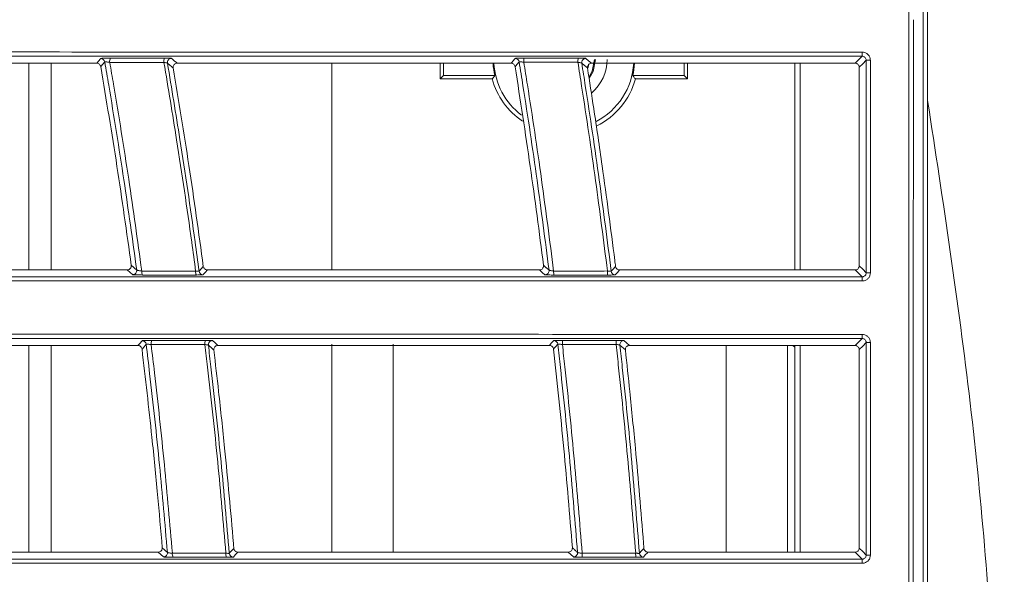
# Model space of a CAD drawing. Header units: millimetres. Extents: x 0 to 1118, y 0 to 864.
# Tile 417 of 512: x 589.93 to 601.97, y 425.78 to 432.57. Entities that reach past the tile are written whole.
import ezdxf

# ---------------------------------------------------------------- set-up
doc = ezdxf.new("R2010")
doc.units = ezdxf.units.MM

msp = doc.modelspace()

# ---------------------------------------------------------------- linework, layer by layer
at = {"color": 7, "linetype": 'Continuous', "lineweight": 15}
for p, q in [((601.0356, 431.5782), (601.0356, 445.9381)), ((600.9789, 436.4696), (600.9789, 404.347)), ((586.7802, 432.035), (590.8724, 432.035)), ((590.044, 432.035), (590.044, 429.5056)), ((590.317, 429.5056), (590.317, 432.035)), ((591.8578, 432.0349), (595.9405, 432.0349)), ((593.7482, 432.0343), (593.7482, 429.5056)), ((595.074, 432.0349), (595.074, 431.842)), ((595.1154, 432.0349), (595.1154, 431.8835)), ((596.8792, 431.9733), (596.8922, 432.0197)), ((596.9247, 432.0349), (600.1485, 432.0348)), ((598.056, 432.0349), (598.056, 431.8835)), ((598.0975, 432.0349), (598.0975, 431.842)), ((599.4107, 432.0349), (599.4107, 429.5055)), ((599.4763, 429.5055), (599.4763, 432.0349)), ((595.1154, 431.8835), (595.074, 431.842)), ((595.7102, 431.842), (595.074, 431.842)), ((595.7424, 431.8835), (595.1154, 431.8835)), ((597.429, 431.8835), (598.056, 431.8835)), ((597.4613, 431.842), (598.0975, 431.842)), ((598.056, 431.8835), (598.0975, 431.842)), ((591.2464, 429.5056), (587.178, 429.5056)), ((596.2883, 429.5055), (592.2262, 429.5056)), ((600.1485, 429.5055), (597.2677, 429.5055)), ((593.7482, 428.5958), (593.7482, 426.0516)), ((594.4982, 426.0516), (594.4982, 428.5958)), ((587.3174, 428.581), (591.3772, 428.581)), ((590.044, 428.581), (590.044, 426.0516)), ((590.317, 426.0516), (590.317, 428.581)), ((592.3553, 428.581), (596.4101, 428.5809)), ((597.388, 428.5809), (600.1485, 428.5809)), ((598.5732, 428.5809), (598.5732, 426.0516)), ((599.3232, 428.5809), (599.3232, 426.0516)), ((599.4107, 428.5583), (599.3881, 428.5809)), ((599.4107, 428.5809), (599.4107, 426.0516)), ((599.4763, 426.0516), (599.4763, 428.5809)), ((591.6249, 426.0516), (587.5806, 426.0516)), ((596.6406, 426.0516), (592.5993, 426.0516)), ((600.1486, 426.0515), (597.6154, 426.0516))]:
    msp.add_line(p, q, dxfattribs=at)
at = {"color": 9, "linetype": 'Continuous', "lineweight": 0}
for p, q in [((600.1485, 432.0348), (600.2341, 432.1204)), ((591.3624, 429.504), (591.2958, 429.5626)), ((597.3382, 428.5257), (597.2716, 428.5851)), ((591.7378, 426.0475), (591.6746, 426.1061))]:
    msp.add_line(p, q, dxfattribs=at)
at = {"color": 9, "linetype": 'Continuous', "lineweight": 0, "flags": 128}
for points in [[(590.8724, 432.035), (590.8975, 432.065), (590.9148, 432.0856), (590.9211, 432.0931)], [(591.7868, 432.0945), (591.7951, 432.0876), (591.8212, 432.0657), (591.8473, 432.0438), (591.8578, 432.0349)], [(595.9405, 432.0349), (595.9489, 432.0448), (595.9663, 432.0652), (595.9836, 432.0857), (595.9905, 432.0938)], [(596.8546, 432.0945), (596.8886, 432.0656), (596.9247, 432.0349)], [(590.9706, 432.0517), (590.9462, 432.0224), (590.9218, 431.9932)], [(596.04, 432.0517), (596.015, 432.0222), (595.9984, 432.0027), (595.9899, 431.9927)], [(596.8054, 432.0367), (596.8049, 432.0474), (596.8053, 432.0513)], [(596.8753, 431.9773), (596.8403, 432.007), (596.8394, 432.0078), (596.8054, 432.0367)], [(600.284, 432.0704), (600.2412, 432.0276), (600.1985, 431.9848)], [(596.3378, 429.562), (596.3712, 429.5324), (596.3724, 429.5314), (596.4046, 429.5028)], [(600.1985, 429.5555), (600.2413, 429.5127), (600.284, 429.4699)], [(591.3125, 429.4474), (591.2805, 429.4756), (591.2464, 429.5056)], [(592.1245, 429.4893), (592.1506, 429.519), (592.1767, 429.5486)], [(592.2262, 429.5056), (592.1992, 429.4749), (592.1798, 429.4529), (592.1737, 429.446)], [(596.3548, 429.4467), (596.3226, 429.4752), (596.2883, 429.5055)], [(597.1654, 429.4897), (597.1918, 429.5195), (597.2091, 429.539), (597.2182, 429.5492)], [(597.2677, 429.5055), (597.2585, 429.4952), (597.2405, 429.4748), (597.2225, 429.4545), (597.2148, 429.4459)], [(600.2341, 429.4199), (600.2306, 429.4234), (600.2166, 429.4373), (600.1608, 429.4932), (600.1485, 429.5055)], [(591.3772, 428.581), (591.4036, 428.611), (591.4211, 428.6308), (591.4284, 428.6392)], [(591.4784, 428.5952), (591.4526, 428.5659), (591.4269, 428.5366)], [(592.2878, 428.6405), (592.3205, 428.6117), (592.3434, 428.5914), (592.3553, 428.581)], [(596.4101, 428.5809), (596.4189, 428.5908), (596.4371, 428.6113), (596.4553, 428.6317), (596.4625, 428.6398)], [(596.5124, 428.5954), (596.4861, 428.5659), (596.4688, 428.5464), (596.4598, 428.5363)], [(597.2716, 428.5851), (597.2716, 428.5955), (597.2719, 428.5983)], [(597.3211, 428.6405), (597.3535, 428.6117), (597.388, 428.5809)], [(600.1485, 428.5809), (600.152, 428.5844), (600.166, 428.5984), (600.2218, 428.6542), (600.2341, 428.6665)], [(600.284, 428.6164), (600.2413, 428.5737), (600.1985, 428.5309)], [(592.4946, 426.0379), (592.5221, 426.0675), (592.5496, 426.0971)], [(597.5103, 426.0381), (597.5379, 426.0678), (597.556, 426.0873), (597.5656, 426.0975)], [(600.1985, 426.1016), (600.2413, 426.0588), (600.284, 426.016)], [(591.6877, 425.9934), (591.6572, 426.0216), (591.6249, 426.0516)], [(592.5993, 426.0516), (592.5709, 426.0209), (592.5521, 426.0006), (592.5441, 425.992)], [(596.704, 425.9927), (596.6733, 426.0212), (596.6406, 426.0516)], [(597.6154, 426.0516), (597.6057, 426.0411), (597.5868, 426.0209), (597.568, 426.0006), (597.56, 425.9919)], [(600.2341, 425.9659), (600.1886, 426.0115), (600.1486, 426.0515)]]:
    msp.add_lwpolyline(points, dxfattribs=at)
at = {"color": 7, "linetype": 'Continuous', "lineweight": 15, "flags": 128}
for points in [[(596.8956, 431.8696), (596.9322, 431.9373), (596.9607, 432.0808)], [(596.8969, 431.8499), (596.9437, 431.9325), (596.9732, 432.0808)]]:
    msp.add_lwpolyline(points, dxfattribs=at)
at = {"color": 9, "linetype": 'Continuous', "lineweight": 0}
for centre, radius, start, end in [((590.9213, 432.0431), 0.05, 9.87625, 90.33711), ((591.1138, 432.0578), 0.0825, 151.42785, 188.5556), ((591.7799, 432.058), 0.086, 152.77111, 188.23256), ((595.9906, 432.0437), 0.05, 9.19805, 90.16001), ((596.2333, 432.0588), 0.1371, 163.59258, 185.11033), ((596.912, 432.0589), 0.1546, 165.52704, 184.51571), ((599.4367, 432.1588), 0.7983, 357.24699, 0.84545), ((600.3225, 426.969), 5.1016, 89.86238, 90.43214), ((591.3127, 429.4974), 0.05, 269.70072, 7.55276), ((591.4997, 429.4809), 0.0764, 171.8271, 209.59284), ((592.1622, 429.4809), 0.08, 172.14922, 208.11554), ((596.3549, 429.4967), 0.0501, 269.88361, 7.02313), ((596.5912, 429.4806), 0.1301, 174.93628, 196.86883), ((597.2662, 429.4806), 0.1472, 175.51343, 194.8805), ((600.3227, 425.4164), 4.0537, 89.82343, 90.54743), ((591.4287, 428.5891), 0.05, 6.9517, 90.33132), ((591.6189, 428.6041), 0.081, 151.08675, 188.5464), ((592.2801, 428.6042), 0.0845, 152.45989, 188.21446), ((596.4626, 428.5898), 0.05, 6.48339, 90.15446), ((596.7021, 428.605), 0.1343, 163.31306, 185.16102), ((597.3758, 428.6051), 0.1511, 165.24182, 184.58594), ((600.3228, 424.5642), 4.0524, 89.82292, 90.54905), ((591.6879, 426.0434), 0.05, 269.68644, 4.64765), ((591.8746, 426.0273), 0.077, 171.72846, 209.58216), ((592.5332, 426.0272), 0.0805, 172.01498, 208.16549), ((596.7041, 426.0427), 0.05, 269.87147, 4.31826), ((596.9393, 426.0268), 0.1297, 174.87748, 196.99732), ((597.6103, 426.0268), 0.1459, 175.41854, 195.06059), ((599.8678, 425.9279), 0.3682, 358.15738, 5.91983), ((600.323, 421.1348), 4.8814, 89.8516, 90.45817)]:
    msp.add_arc(centre, radius, start, end, dxfattribs=at)
at = {"color": 7, "linetype": 'Continuous', "lineweight": 15}
for centre, radius, start, end in [((591.7872, 432.0445), 0.05, 90.46907, 189.60341), ((596.8549, 432.0445), 0.05, 90.28369, 172.13593), ((596.5857, 432.0808), 0.5312, 310.06839, 0), ((596.5857, 432.0808), 0.8661, 183.08138, 193.16949), ((596.5857, 432.0808), 0.8563, 183.13466, 232.84835), ((596.5857, 432.0808), 0.8562, 297.42354, 356.93899), ((596.5857, 432.0808), 0.8661, 346.83051, 356.91727), ((596.5857, 432.0808), 0.9075, 195.25439, 236.29261), ((596.5857, 432.0808), 0.9075, 296.38087, 344.74561), ((592.1741, 429.496), 0.05, 187.64302, 269.56281), ((597.2151, 429.4959), 0.05, 187.1117, 269.75175), ((599.7512, 429.382), 0.4843, 358.58779, 4.48149), ((599.7798, 428.7046), 0.4559, 355.20287, 1.5128), ((592.2882, 428.5905), 0.0501, 90.46668, 186.70575), ((597.3214, 428.5905), 0.05, 90.27258, 171.09773), ((592.5445, 426.042), 0.05, 184.75376, 269.55813), ((597.5602, 426.042), 0.05, 184.43367, 269.74096)]:
    msp.add_arc(centre, radius, start, end, dxfattribs=at)
for points, knots in [([(600.8039, 432.8719), (600.8039, 431.0766), (600.8036, 422.7677), (600.8038, 414.4587), (600.804, 407.945)], [0, 0, 0, 0, 0.2160676, 1, 1, 1, 1]), ([(600.8606, 432.5677), (600.8605, 426.3041), (600.8604, 418.1979), (600.8606, 410.0917), (600.8607, 408.2492)], [0, 0, 0, 0, 0.7727038, 1, 1, 1, 1]), ([(600.2341, 432.1204), (599.4775, 432.1204), (597.9626, 432.1204), (595.6439, 432.1204), (593.2816, 432.1204), (590.8765, 432.1204), (588.4851, 432.1203), (585.3211, 432.1203), (581.4516, 432.1203), (578.3179, 432.1202), (576.8594, 432.1202), (576.8593, 432.1202)], [0, 0, 0, 0, 0.0942429, 0.1887119, 0.2898831, 0.3910599, 0.4928331, 0.5946091, 0.7969368, 0.9999993, 1, 1, 1, 1]), ([(576.8773, 432.1741), (578.3934, 432.1739), (581.431, 432.1735), (585.3278, 432.173), (588.4818, 432.1725), (590.8676, 432.1722), (593.2751, 432.1718), (595.6429, 432.1714), (597.964, 432.171), (599.4774, 432.1707), (600.2349, 432.1706)], [0, 0, 0, 0, 0.20237182, 0.40544929, 0.50665063, 0.60784892, 0.70959845, 0.81134165, 0.90556733, 1, 1, 1, 1]), ([(590.9218, 431.9932), (590.9203, 431.9986), (590.9173, 432.0094), (590.9065, 432.0227), (590.8923, 432.0318), (590.8801, 432.0348), (590.8735, 432.0349), (590.8724, 432.035)], [0, 0, 0, 0, 0.2365717, 0.4730694, 0.7114848, 0.9531319, 1, 1, 1, 1]), ([(590.9218, 431.9932), (590.99, 431.5865), (591.1256, 430.778), (591.2393, 429.9661), (591.2958, 429.5626)], [0, 0, 0, 0, 0.5029996, 1, 1, 1, 1]), ([(591.8578, 432.0349), (591.8521, 432.0344), (591.8405, 432.0332), (591.8252, 432.0243), (591.8139, 432.0112), (591.8073, 431.9946), (591.8081, 431.983), (591.8084, 431.977)], [0, 0, 0, 0, 0.2012381, 0.402576, 0.6014842, 0.7956608, 1, 1, 1, 1]), ([(591.8084, 431.977), (591.8743, 431.5787), (592.0079, 430.7709), (592.12, 429.9598), (592.1767, 429.5486)], [0, 0, 0, 0, 0.4930213, 1, 1, 1, 1]), ([(595.9899, 431.9927), (595.9885, 431.9981), (595.9856, 432.0091), (595.9748, 432.0225), (595.9605, 432.0317), (595.9483, 432.0347), (595.9416, 432.0349), (595.9405, 432.0349)], [0, 0, 0, 0, 0.2378737, 0.4757497, 0.7141697, 0.9532482, 1, 1, 1, 1]), ([(595.9899, 431.9927), (596.0533, 431.586), (596.1795, 430.7772), (596.2852, 429.9656), (596.3378, 429.562)], [0, 0, 0, 0, 0.5027958, 1, 1, 1, 1]), ([(596.9247, 432.0349), (596.919, 432.0343), (596.9077, 432.0332), (596.8926, 432.0245), (596.8813, 432.0117), (596.8744, 431.9953), (596.8749, 431.9834), (596.8753, 431.9773)], [0, 0, 0, 0, 0.1977498, 0.3956057, 0.5923694, 0.7874884, 1, 1, 1, 1]), ([(596.8753, 431.9773), (596.9011, 431.8117), (596.9633, 431.4132), (597.0777, 430.6287), (597.1639, 429.9846), (597.2151, 429.5737), (597.2182, 429.5492)], [0, 0, 0, 0, 0.2050028, 0.4934488, 0.9698126, 1, 1, 1, 1]), ([(600.1985, 431.9848), (600.1979, 431.9905), (600.1968, 432.0017), (600.1882, 432.0167), (600.1755, 432.028), (600.1615, 432.034), (600.1522, 432.0346), (600.1485, 432.0348)], [0, 0, 0, 0, 0.21482683, 0.42960856, 0.64432187, 0.85894124, 1, 1, 1, 1]), ([(600.1985, 431.9848), (600.1985, 431.8344), (600.1985, 431.4586), (600.1985, 430.6488), (600.1985, 429.9895), (600.1985, 429.5555)], [0, 0, 0, 0, 0.1858057, 0.4640675, 1, 1, 1, 1]), ([(595.7424, 431.8835), (595.7346, 431.8736), (595.7237, 431.8598), (595.7132, 431.846), (595.7102, 431.842)], [0, 0, 0, 0, 0.716633, 1, 1, 1, 1]), ([(597.429, 431.8835), (597.4368, 431.8736), (597.4477, 431.8598), (597.4583, 431.846), (597.4613, 431.842)], [0, 0, 0, 0, 0.716633, 1, 1, 1, 1]), ([(601.0356, 409.2388), (601.0357, 415.7525), (601.0357, 423.1989), (601.0356, 430.6454), (601.0356, 431.5782)], [0, 0, 0, 0, 0.874734, 1, 1, 1, 1]), ([(591.2464, 429.5056), (591.252, 429.5061), (591.2633, 429.5073), (591.2784, 429.5161), (591.2897, 429.5291), (591.2964, 429.5454), (591.296, 429.5569), (591.2958, 429.5626)], [0, 0, 0, 0, 0.2006758, 0.401337, 0.6021236, 0.8014347, 1, 1, 1, 1]), ([(596.2883, 429.5055), (596.2939, 429.5061), (596.3052, 429.5072), (596.3201, 429.5159), (596.3314, 429.5286), (596.3383, 429.5447), (596.338, 429.5562), (596.3378, 429.562)], [0, 0, 0, 0, 0.1992182, 0.398462, 0.5979882, 0.7974029, 1, 1, 1, 1]), ([(600.1485, 429.5055), (600.1542, 429.5061), (600.1654, 429.5072), (600.1804, 429.5158), (600.1917, 429.5285), (600.1977, 429.5425), (600.1983, 429.5518), (600.1985, 429.5555)], [0, 0, 0, 0, 0.214536, 0.4290852, 0.6436445, 0.8583416, 1, 1, 1, 1]), ([(592.0916, 429.4432), (591.9808, 429.4432), (591.7612, 429.4432), (591.5419, 429.4432), (591.4333, 429.4432)], [0, 0, 0, 0, 0.5047415, 1, 1, 1, 1]), ([(592.1767, 429.5486), (592.178, 429.5433), (592.1805, 429.5325), (592.1907, 429.5191), (592.2044, 429.5095), (592.217, 429.5059), (592.2244, 429.5056), (592.2262, 429.5056)], [0, 0, 0, 0, 0.2285709, 0.4571001, 0.6870841, 0.9217799, 1, 1, 1, 1]), ([(597.2182, 429.5492), (597.2194, 429.5437), (597.2219, 429.5328), (597.2321, 429.5191), (597.246, 429.5094), (597.2587, 429.5058), (597.266, 429.5056), (597.2677, 429.5055)], [0, 0, 0, 0, 0.2312754, 0.4625036, 0.6940907, 0.9270646, 1, 1, 1, 1]), ([(576.0077, 429.4199), (576.0077, 429.4199), (577.4611, 429.4199), (580.5543, 429.4199), (585.1722, 429.4199), (589.1245, 429.4198), (592.3182, 429.4198), (594.8378, 429.4199), (597.4766, 429.4199), (599.314, 429.4199), (600.2341, 429.4199)], [0, 0, 0, 0, 0.0000007, 0.1945326, 0.3897425, 0.5842959, 0.6820737, 0.7798472, 0.8897615, 1, 1, 1, 1]), ([(600.2354, 429.3701), (599.3191, 429.3702), (597.4834, 429.3705), (594.8511, 429.3709), (592.3393, 429.3712), (589.1467, 429.3715), (585.2058, 429.372), (580.5515, 429.3725), (577.5366, 429.3729), (576.0265, 429.3731)], [0, 0, 0, 0, 0.10986955, 0.22009694, 0.31736425, 0.41463629, 0.61020457, 0.80475395, 1, 1, 1, 1]), ([(576.0266, 428.7192), (577.5304, 428.719), (580.5432, 428.7187), (585.187, 428.7183), (589.1277, 428.7179), (592.319, 428.7176), (594.8372, 428.7173), (597.4762, 428.717), (599.3148, 428.7168), (600.2355, 428.7167)], [0, 0, 0, 0, 0.1944852, 0.3896503, 0.5841316, 0.6818717, 0.779607, 0.8896418, 1, 1, 1, 1]), ([(600.2341, 428.6665), (599.3153, 428.6665), (597.4749, 428.6665), (594.8377, 428.6665), (592.3228, 428.6664), (589.13, 428.6664), (585.1807, 428.6664), (580.5562, 428.6663), (577.4662, 428.6662), (576.0077, 428.6662), (576.0077, 428.6662)], [0, 0, 0, 0, 0.1100459, 0.2204485, 0.3176785, 0.4149132, 0.6104015, 0.8048514, 0.9999993, 1, 1, 1, 1]), ([(591.4269, 428.5366), (591.4256, 428.5421), (591.4232, 428.5531), (591.4131, 428.5669), (591.3994, 428.5768), (591.3866, 428.5806), (591.3791, 428.5809), (591.3772, 428.581)], [0, 0, 0, 0, 0.228244, 0.4563985, 0.6864668, 0.919588, 1, 1, 1, 1]), ([(591.4269, 428.5366), (591.4683, 428.1774), (591.5368, 427.5841), (591.6167, 426.7736), (591.6558, 426.3226), (591.6746, 426.1061)], [0, 0, 0, 0, 0.4440857, 0.7332245, 1, 1, 1, 1]), ([(592.3553, 428.581), (592.3496, 428.5804), (592.338, 428.5793), (592.3228, 428.5703), (592.3115, 428.5572), (592.3052, 428.5415), (592.3055, 428.5307), (592.3056, 428.5255)], [0, 0, 0, 0, 0.2069453, 0.4139762, 0.6183039, 0.8176564, 1, 1, 1, 1]), ([(592.3056, 428.5255), (592.3252, 428.3564), (592.3717, 427.9561), (592.4547, 427.1677), (592.5139, 426.527), (592.5479, 426.1179), (592.5496, 426.0971)], [0, 0, 0, 0, 0.2091655, 0.4953438, 0.9744406, 1, 1, 1, 1]), ([(596.4598, 428.5363), (596.4586, 428.5419), (596.4563, 428.5529), (596.4461, 428.5669), (596.4323, 428.5768), (596.4194, 428.5806), (596.412, 428.5809), (596.4101, 428.5809)], [0, 0, 0, 0, 0.23013317, 0.46025605, 0.69089896, 0.92220742, 1, 1, 1, 1]), ([(596.4598, 428.5363), (596.5034, 428.1302), (596.5904, 427.3209), (596.6572, 426.5097), (596.6904, 426.1056)], [0, 0, 0, 0, 0.5018384, 1, 1, 1, 1]), ([(597.388, 428.5809), (597.3823, 428.5804), (597.3709, 428.5792), (597.3559, 428.5705), (597.3446, 428.5577), (597.338, 428.542), (597.3381, 428.531), (597.3382, 428.5257)], [0, 0, 0, 0, 0.20317209, 0.40641346, 0.60853186, 0.80886512, 1, 1, 1, 1]), ([(597.3382, 428.5257), (597.3565, 428.3567), (597.3999, 427.9561), (597.4771, 427.1687), (597.5323, 426.528), (597.5639, 426.1192), (597.5656, 426.0975)], [0, 0, 0, 0, 0.20901, 0.4956272, 0.9733041, 1, 1, 1, 1]), ([(600.1985, 428.5309), (600.198, 428.5365), (600.1969, 428.5477), (600.1882, 428.5627), (600.1755, 428.5741), (600.1615, 428.58), (600.1522, 428.5807), (600.1485, 428.5809)], [0, 0, 0, 0, 0.2148166, 0.4296122, 0.6444141, 0.8590373, 1, 1, 1, 1]), ([(600.1985, 428.5309), (600.1985, 428.3804), (600.1985, 428.0046), (600.1985, 427.1949), (600.1985, 426.5356), (600.1985, 426.1016)], [0, 0, 0, 0, 0.1857994, 0.4640654, 1, 1, 1, 1]), ([(591.6249, 426.0516), (591.6305, 426.0522), (591.6418, 426.0533), (591.6569, 426.0621), (591.6682, 426.0752), (591.6746, 426.0906), (591.6746, 426.1012), (591.6746, 426.1061)], [0, 0, 0, 0, 0.2068773, 0.413748, 0.6204889, 0.8253966, 1, 1, 1, 1]), ([(592.5496, 426.0971), (592.5506, 426.0917), (592.5525, 426.0808), (592.562, 426.0669), (592.5752, 426.0567), (592.5884, 426.0521), (592.5966, 426.0517), (592.5993, 426.0516)], [0, 0, 0, 0, 0.2206912, 0.4413865, 0.6633889, 0.8899149, 1, 1, 1, 1]), ([(596.6406, 426.0516), (596.6463, 426.0521), (596.6575, 426.0532), (596.6725, 426.0619), (596.6838, 426.0747), (596.6903, 426.09), (596.6904, 426.1007), (596.6904, 426.1056)], [0, 0, 0, 0, 0.2049807, 0.4099779, 0.6151624, 0.8201905, 1, 1, 1, 1]), ([(597.5656, 426.0975), (597.5666, 426.092), (597.5685, 426.081), (597.5781, 426.0668), (597.5915, 426.0566), (597.6048, 426.052), (597.6129, 426.0517), (597.6154, 426.0516)], [0, 0, 0, 0, 0.2239199, 0.4478116, 0.6720187, 0.8975775, 1, 1, 1, 1]), ([(600.1486, 426.0515), (600.1542, 426.0521), (600.1654, 426.0532), (600.1804, 426.0618), (600.1917, 426.0745), (600.1977, 426.0886), (600.1983, 426.0979), (600.1985, 426.1016)], [0, 0, 0, 0, 0.2145418, 0.4290155, 0.6435932, 0.8583613, 1, 1, 1, 1]), ([(575.0014, 425.966), (575.0014, 425.966), (576.4548, 425.966), (579.5035, 425.966), (584.098, 425.9659), (588.0252, 425.9659), (591.2024, 425.9659), (593.8968, 425.9659), (596.9057, 425.9659), (599.1232, 425.9659), (600.2341, 425.9659)], [0, 0, 0, 0, 0.0000006, 0.1860499, 0.3727529, 0.5588153, 0.652291, 0.7457634, 0.8726329, 1, 1, 1, 1]), ([(592.4623, 425.9892), (592.3513, 425.9892), (592.1329, 425.9892), (591.9149, 425.9892), (591.8076, 425.9893)], [0, 0, 0, 0, 0.5081592, 1, 1, 1, 1]), ([(600.2359, 425.9161), (599.1306, 425.9162), (596.9152, 425.9164), (593.9127, 425.9167), (591.2236, 425.9168), (588.0476, 425.9171), (584.1302, 425.9174), (579.5076, 425.9177), (576.5184, 425.918), (575.0212, 425.9181)], [0, 0, 0, 0, 0.12681142, 0.25418013, 0.34720808, 0.4402394, 0.62720029, 0.81326876, 1, 1, 1, 1])]:
    msp.add_open_spline(points, degree=3, knots=knots, dxfattribs=at)
at = {"color": 9, "linetype": 'Continuous', "lineweight": 0}
for points, knots in [([(591.0413, 432.0973), (591.0394, 432.0973), (591.0262, 432.0972), (591.0011, 432.097), (590.969, 432.0964), (590.9432, 432.0955), (590.9253, 432.0943), (590.9225, 432.0935), (590.9211, 432.0931)], [0, 0, 0, 0, 0.034585, 0.2314093, 0.4255808, 0.6175071, 0.80875, 1, 1, 1, 1]), ([(591.0413, 432.0973), (591.1458, 432.0973), (591.3663, 432.0973), (591.5871, 432.0973), (591.7034, 432.0973)], [0, 0, 0, 0, 0.4734814, 1, 1, 1, 1]), ([(591.7868, 432.0945), (591.7853, 432.0949), (591.7822, 432.0957), (591.7636, 432.0966), (591.7369, 432.0972), (591.7146, 432.0973), (591.7034, 432.0973)], [0, 0, 0, 0, 0.240804, 0.4927587, 0.7464206, 1, 1, 1, 1]), ([(596.1019, 432.0975), (596.0914, 432.0975), (596.0697, 432.0974), (596.0385, 432.0969), (596.0127, 432.096), (595.9948, 432.0949), (595.9919, 432.0942), (595.9905, 432.0938)], [0, 0, 0, 0, 0.189024, 0.3936019, 0.5961307, 0.7980743, 1, 1, 1, 1]), ([(596.1019, 432.0975), (596.2076, 432.0975), (596.4277, 432.0976), (596.648, 432.0976), (596.7624, 432.0976)], [0, 0, 0, 0, 0.480698, 1, 1, 1, 1]), ([(596.8546, 432.0945), (596.8544, 432.0946), (596.8535, 432.0951), (596.8459, 432.0959), (596.8253, 432.0968), (596.7965, 432.0974), (596.7737, 432.0975), (596.7624, 432.0976)], [0, 0, 0, 0, 0.0542636, 0.2882368, 0.524874, 0.7624503, 1, 1, 1, 1]), ([(600.2341, 432.1204), (600.2397, 432.1199), (600.2509, 432.1188), (600.2659, 432.1102), (600.2772, 432.0975), (600.2832, 432.0834), (600.2838, 432.0741), (600.284, 432.0704)], [0, 0, 0, 0, 0.2145797, 0.429128, 0.6437073, 0.8583655, 1, 1, 1, 1]), ([(600.3347, 432.0706), (600.3343, 432.0779), (600.333, 432.0965), (600.3211, 432.1246), (600.2985, 432.15), (600.2686, 432.1672), (600.2461, 432.1695), (600.2349, 432.1706)], [0, 0, 0, 0, 0.1415725, 0.3562794, 0.5709268, 0.7854939, 1, 1, 1, 1]), ([(591.0322, 432.0455), (591.0312, 432.0457), (591.0244, 432.0468), (591.0116, 432.0487), (590.9952, 432.0507), (590.9819, 432.052), (590.9727, 432.0524), (590.9713, 432.0519), (590.9706, 432.0517)], [0, 0, 0, 0, 0.0352971, 0.2359552, 0.4321521, 0.6236689, 0.812248, 1, 1, 1, 1]), ([(591.3624, 429.504), (591.3111, 429.8718), (591.2058, 430.6274), (591.0695, 431.4758), (590.987, 431.9566), (590.9706, 432.0517)], [0, 0, 0, 0, 0.4322268, 0.8877624, 1, 1, 1, 1]), ([(591.6948, 432.0456), (591.5784, 432.0456), (591.3574, 432.0456), (591.1367, 432.0455), (591.0322, 432.0455)], [0, 0, 0, 0, 0.52652165, 1, 1, 1, 1]), ([(591.0322, 432.0455), (591.0476, 431.9559), (591.1292, 431.4801), (591.2658, 430.6297), (591.372, 429.8667), (591.4241, 429.4918)], [0, 0, 0, 0, 0.1055984, 0.5604843, 1, 1, 1, 1]), ([(592.0829, 429.4918), (592.067, 429.6097), (591.9949, 430.1456), (591.8697, 430.9976), (591.7475, 431.7296), (591.6948, 432.0456)], [0, 0, 0, 0, 0.1381241, 0.6279042, 1, 1, 1, 1]), ([(591.7378, 432.0361), (591.737, 432.0366), (591.7353, 432.0376), (591.7257, 432.04), (591.7119, 432.0428), (591.7005, 432.0447), (591.6948, 432.0456)], [0, 0, 0, 0, 0.2365714, 0.4871917, 0.7426005, 1, 1, 1, 1]), ([(591.7378, 432.0361), (591.7897, 431.7253), (591.9109, 430.9983), (592.0358, 430.1486), (592.1082, 429.6099), (592.1245, 429.4893)], [0, 0, 0, 0, 0.36694439, 0.85837388, 1, 1, 1, 1]), ([(591.8084, 431.977), (591.7966, 431.9868), (591.7845, 431.997), (591.7639, 432.0144), (591.752, 432.0242), (591.7406, 432.0338), (591.7378, 432.0361)], [0, 0, 0, 0, 0.49999765, 0.51304759, 0.8827806, 1, 1, 1, 1]), ([(596.0968, 432.0466), (596.0915, 432.0474), (596.0804, 432.049), (596.0645, 432.0509), (596.0513, 432.0522), (596.0421, 432.0525), (596.0407, 432.052), (596.04, 432.0517)], [0, 0, 0, 0, 0.1925514, 0.3992405, 0.6015844, 0.801182, 1, 1, 1, 1]), ([(596.4046, 429.5028), (596.357, 429.8699), (596.2593, 430.6235), (596.1325, 431.4725), (596.0555, 431.9546), (596.04, 432.0517)], [0, 0, 0, 0, 0.4311992, 0.8853489, 1, 1, 1, 1]), ([(596.7579, 432.0468), (596.6434, 432.0467), (596.423, 432.0467), (596.2027, 432.0466), (596.0968, 432.0466)], [0, 0, 0, 0, 0.5193064, 1, 1, 1, 1]), ([(596.0968, 432.0466), (596.1116, 431.954), (596.1878, 431.4762), (596.3149, 430.6254), (596.4133, 429.8653), (596.4616, 429.4921)], [0, 0, 0, 0, 0.1089886, 0.5625018, 1, 1, 1, 1]), ([(597.1195, 429.4922), (597.0722, 429.8605), (596.9754, 430.6154), (596.8497, 431.4663), (596.7734, 431.949), (596.7579, 432.0468)], [0, 0, 0, 0, 0.4317975, 0.8849023, 1, 1, 1, 1]), ([(596.8054, 432.0367), (596.8053, 432.0368), (596.8048, 432.0373), (596.8008, 432.0387), (596.7902, 432.0412), (596.7754, 432.044), (596.7638, 432.0458), (596.7579, 432.0468)], [0, 0, 0, 0, 0.053204, 0.2838509, 0.5198629, 0.7593852, 1, 1, 1, 1]), ([(596.8054, 432.0367), (596.82, 431.9445), (596.8953, 431.4672), (597.0207, 430.6189), (597.1178, 429.8609), (597.1654, 429.4897)], [0, 0, 0, 0, 0.1087808, 0.5635338, 1, 1, 1, 1]), ([(600.284, 429.4699), (600.284, 429.6953), (600.284, 430.1459), (600.284, 431.0128), (600.284, 431.6543), (600.284, 432.0704)], [0, 0, 0, 0, 0.25994638, 0.51989264, 1, 1, 1, 1]), ([(600.3347, 432.0706), (600.3348, 431.8624), (600.3349, 431.4289), (600.335, 430.5621), (600.3351, 429.9034), (600.3352, 429.4701)], [0, 0, 0, 0, 0.2401226, 0.5000683, 1, 1, 1, 1]), ([(601.0357, 409.2388), (601.2237, 410.4713), (601.5998, 412.9369), (601.901, 416.6678), (602.0093, 420.4083), (601.901, 424.1489), (601.5998, 427.8799), (601.2236, 430.3456), (601.0356, 431.5782)], [0, 0, 0, 0, 0.1666302, 0.3333272, 0.4999922, 0.6666582, 0.8333642, 1, 1, 1, 1]), ([(591.3125, 429.4474), (591.3125, 429.4473), (591.3131, 429.4469), (591.3189, 429.4461), (591.3379, 429.4449), (591.3656, 429.444), (591.3989, 429.4434), (591.4218, 429.4433), (591.4333, 429.4432)], [0, 0, 0, 0, 0.0157563, 0.2107534, 0.4075808, 0.6052615, 0.8026317, 1, 1, 1, 1]), ([(591.4241, 429.4918), (591.4183, 429.4926), (591.4066, 429.4942), (591.3896, 429.497), (591.3756, 429.4998), (591.3652, 429.5023), (591.3633, 429.5034), (591.3624, 429.504)], [0, 0, 0, 0, 0.1987347, 0.3979303, 0.5965015, 0.7925671, 1, 1, 1, 1]), ([(591.4241, 429.4918), (591.5328, 429.4918), (591.7522, 429.4918), (591.972, 429.4918), (592.0829, 429.4918)], [0, 0, 0, 0, 0.4952501, 1, 1, 1, 1]), ([(592.1245, 429.4893), (592.1237, 429.4891), (592.1223, 429.4885), (592.1132, 429.4887), (592.0999, 429.4898), (592.0887, 429.4911), (592.0829, 429.4918)], [0, 0, 0, 0, 0.2444205, 0.4892895, 0.7364336, 1, 1, 1, 1]), ([(592.0916, 429.4432), (592.0921, 429.4432), (592.1037, 429.4432), (592.1255, 429.4433), (592.1514, 429.4439), (592.1694, 429.4448), (592.1722, 429.4456), (592.1737, 429.446)], [0, 0, 0, 0, 0.0120781, 0.2606407, 0.5073262, 0.7536717, 1, 1, 1, 1]), ([(596.3548, 429.4467), (596.3559, 429.4463), (596.3585, 429.4456), (596.3746, 429.4445), (596.4001, 429.4436), (596.4323, 429.443), (596.4552, 429.4429), (596.4667, 429.4429)], [0, 0, 0, 0, 0.1707026, 0.3773449, 0.5849947, 0.7924763, 1, 1, 1, 1]), ([(596.4616, 429.4921), (596.4558, 429.4928), (596.4441, 429.4943), (596.4278, 429.4969), (596.4148, 429.4994), (596.4065, 429.5015), (596.4052, 429.5024), (596.4046, 429.5028)], [0, 0, 0, 0, 0.20885546, 0.41788727, 0.62598376, 0.83153903, 1, 1, 1, 1]), ([(596.4616, 429.4921), (596.5716, 429.4921), (596.7907, 429.4921), (597.0101, 429.4921), (597.1195, 429.4922)], [0, 0, 0, 0, 0.5014889, 1, 1, 1, 1]), ([(597.124, 429.4428), (597.0147, 429.4428), (596.7955, 429.4429), (596.5765, 429.4429), (596.4667, 429.4429)], [0, 0, 0, 0, 0.4985041, 1, 1, 1, 1]), ([(597.1654, 429.4897), (597.1647, 429.4894), (597.1633, 429.4888), (597.1542, 429.4889), (597.141, 429.4898), (597.1286, 429.4911), (597.1212, 429.4919), (597.1195, 429.4922)], [0, 0, 0, 0, 0.22974482, 0.4597962, 0.69150799, 0.92664973, 1, 1, 1, 1]), ([(597.124, 429.4428), (597.1274, 429.4428), (597.142, 429.4429), (597.1666, 429.4431), (597.1925, 429.4438), (597.2105, 429.4447), (597.2134, 429.4455), (597.2148, 429.4459)], [0, 0, 0, 0, 0.0724, 0.3055058, 0.5371495, 0.7685528, 1, 1, 1, 1]), ([(600.284, 429.4699), (600.2835, 429.4643), (600.2824, 429.453), (600.2738, 429.438), (600.2611, 429.4267), (600.247, 429.4207), (600.2378, 429.4201), (600.2341, 429.4199)], [0, 0, 0, 0, 0.21516307, 0.43018872, 0.64492308, 0.85943916, 1, 1, 1, 1]), ([(600.2354, 429.3701), (600.2428, 429.3706), (600.2613, 429.3718), (600.2893, 429.3837), (600.3147, 429.4064), (600.3319, 429.4363), (600.3341, 429.4588), (600.3352, 429.4701)], [0, 0, 0, 0, 0.1406785, 0.3552531, 0.5700248, 0.7849692, 1, 1, 1, 1]), ([(600.3353, 428.6166), (600.3349, 428.624), (600.3336, 428.6426), (600.3216, 428.6707), (600.2991, 428.6961), (600.2692, 428.7133), (600.2467, 428.7155), (600.2355, 428.7167)], [0, 0, 0, 0, 0.1416751, 0.3564422, 0.5710596, 0.7855516, 1, 1, 1, 1]), ([(591.548, 428.6433), (591.5463, 428.6433), (591.5335, 428.6433), (591.5087, 428.6431), (591.4767, 428.6424), (591.4508, 428.6415), (591.4327, 428.6403), (591.4298, 428.6396), (591.4284, 428.6392)], [0, 0, 0, 0, 0.0301909, 0.225863, 0.4202222, 0.6136068, 0.8067842, 1, 1, 1, 1]), ([(591.5388, 428.5921), (591.5379, 428.5922), (591.5314, 428.5929), (591.5189, 428.5942), (591.5027, 428.5955), (591.4896, 428.5961), (591.4805, 428.5961), (591.4791, 428.5955), (591.4784, 428.5952)], [0, 0, 0, 0, 0.0305573, 0.2282328, 0.4235101, 0.6165021, 0.8083656, 1, 1, 1, 1]), ([(591.7378, 426.0475), (591.7066, 426.4037), (591.6426, 427.135), (591.5512, 427.9838), (591.4925, 428.4764), (591.4784, 428.5952)], [0, 0, 0, 0, 0.4188288, 0.8599275, 1, 1, 1, 1]), ([(592.1964, 428.5922), (592.0818, 428.5922), (591.8624, 428.5921), (591.6433, 428.5921), (591.5388, 428.5921)], [0, 0, 0, 0, 0.5227076, 1, 1, 1, 1]), ([(591.5388, 428.5921), (591.5525, 428.4767), (591.6107, 427.987), (591.7024, 427.1362), (591.7668, 426.3996), (591.7984, 426.0384)], [0, 0, 0, 0, 0.1358019, 0.5762605, 1, 1, 1, 1]), ([(591.548, 428.6433), (591.6524, 428.6433), (591.8713, 428.6433), (592.0906, 428.6433), (592.2052, 428.6433)], [0, 0, 0, 0, 0.47729722, 1, 1, 1, 1]), ([(592.4536, 426.0384), (592.4214, 426.4096), (592.3555, 427.1695), (592.264, 428.0203), (592.2073, 428.4999), (592.1964, 428.5922)], [0, 0, 0, 0, 0.4354883, 0.8914442, 1, 1, 1, 1]), ([(592.2385, 428.5847), (592.2377, 428.5851), (592.2361, 428.586), (592.2266, 428.588), (592.2132, 428.5901), (592.202, 428.5915), (592.1964, 428.5922)], [0, 0, 0, 0, 0.2438845, 0.4943077, 0.7467851, 1, 1, 1, 1]), ([(592.2878, 428.6405), (592.2863, 428.6409), (592.2832, 428.6417), (592.2647, 428.6426), (592.2382, 428.6432), (592.2162, 428.6433), (592.2052, 428.6433)], [0, 0, 0, 0, 0.2459488, 0.4969164, 0.7484441, 1, 1, 1, 1]), ([(596.5734, 428.6436), (596.5633, 428.6435), (596.5419, 428.6435), (596.5109, 428.6429), (596.4849, 428.6421), (596.4669, 428.641), (596.464, 428.6402), (596.4625, 428.6398)], [0, 0, 0, 0, 0.1844241, 0.3890939, 0.5928077, 0.7963893, 1, 1, 1, 1]), ([(596.5683, 428.5929), (596.5632, 428.5935), (596.5524, 428.5946), (596.5367, 428.5958), (596.5236, 428.5964), (596.5145, 428.5963), (596.5131, 428.5957), (596.5124, 428.5954)], [0, 0, 0, 0, 0.1862306, 0.3918615, 0.595345, 0.7977522, 1, 1, 1, 1]), ([(596.754, 426.0465), (596.7239, 426.4151), (596.6622, 427.1711), (596.5763, 428.0204), (596.5229, 428.501), (596.5124, 428.5954)], [0, 0, 0, 0, 0.4333602, 0.8887158, 1, 1, 1, 1]), ([(597.2252, 428.593), (597.1122, 428.593), (596.8931, 428.593), (596.6743, 428.5929), (596.5683, 428.5929)], [0, 0, 0, 0, 0.5158163, 1, 1, 1, 1]), ([(596.5683, 428.5929), (596.5785, 428.5014), (596.6316, 428.0233), (596.7177, 427.1722), (596.7797, 426.4115), (596.8101, 426.0384)], [0, 0, 0, 0, 0.1076978, 0.562408, 1, 1, 1, 1]), ([(596.5734, 428.6436), (596.6793, 428.6436), (596.8979, 428.6436), (597.1168, 428.6436), (597.2297, 428.6436)], [0, 0, 0, 0, 0.48417958, 1, 1, 1, 1]), ([(597.4649, 426.0384), (597.435, 426.4082), (597.3739, 427.1654), (597.2886, 428.0165), (597.2357, 428.4979), (597.2252, 428.593)], [0, 0, 0, 0, 0.4337453, 0.8881117, 1, 1, 1, 1]), ([(597.2716, 428.5851), (597.2715, 428.5852), (597.271, 428.5857), (597.2671, 428.5869), (597.2567, 428.5889), (597.2422, 428.5911), (597.2309, 428.5924), (597.2252, 428.593)], [0, 0, 0, 0, 0.057854, 0.2905553, 0.5259429, 0.7628269, 1, 1, 1, 1]), ([(597.3211, 428.6405), (597.3209, 428.6406), (597.32, 428.6411), (597.3123, 428.642), (597.2919, 428.6429), (597.2634, 428.6435), (597.2409, 428.6436), (597.2297, 428.6436)], [0, 0, 0, 0, 0.058433, 0.2927744, 0.5283423, 0.7641417, 1, 1, 1, 1]), ([(600.2341, 428.6665), (600.2397, 428.6659), (600.2509, 428.6648), (600.2659, 428.6562), (600.2772, 428.6435), (600.2831, 428.6294), (600.2838, 428.6201), (600.284, 428.6164)], [0, 0, 0, 0, 0.2144958, 0.4289193, 0.6435041, 0.8582796, 1, 1, 1, 1]), ([(600.284, 426.016), (600.284, 426.4494), (600.284, 427.108), (600.284, 427.9748), (600.284, 428.4083), (600.284, 428.6164)], [0, 0, 0, 0, 0.4999315, 0.759886, 1, 1, 1, 1]), ([(600.3353, 428.6166), (600.3354, 428.5833), (600.3354, 428.4166), (600.3355, 427.7166), (600.3356, 426.8831), (600.3356, 426.183), (600.3357, 426.0162)], [0, 0, 0, 0, 0.038455, 0.1922741, 0.807551, 1, 1, 1, 1]), ([(592.2385, 428.5847), (592.2489, 428.4965), (592.3051, 428.0206), (592.3963, 427.1722), (592.4623, 426.4106), (592.4946, 426.0379)], [0, 0, 0, 0, 0.1040945, 0.5615803, 1, 1, 1, 1]), ([(592.3056, 428.5255), (592.2944, 428.5353), (592.2829, 428.5455), (592.2606, 428.5652), (592.2494, 428.5751), (592.2385, 428.5847)], [0, 0, 0, 0, 0.4999998, 0.5129445, 1, 1, 1, 1]), ([(597.2716, 428.5851), (597.2816, 428.4942), (597.3341, 428.0168), (597.4191, 427.1682), (597.4803, 426.4094), (597.5103, 426.0381)], [0, 0, 0, 0, 0.10720891, 0.56321984, 1, 1, 1, 1]), ([(596.6904, 426.1056), (596.7011, 426.0958), (596.7121, 426.0856), (596.7331, 426.0659), (596.7438, 426.056), (596.754, 426.0465)], [0, 0, 0, 0, 0.5000002, 0.5171996, 1, 1, 1, 1]), ([(591.6877, 425.9934), (591.6877, 425.9933), (591.6883, 425.9929), (591.6943, 425.992), (591.7132, 425.9909), (591.7406, 425.99), (591.7736, 425.9894), (591.7963, 425.9893), (591.8076, 425.9893)], [0, 0, 0, 0, 0.0207905, 0.2161034, 0.4121115, 0.6082751, 0.8041346, 1, 1, 1, 1]), ([(591.7984, 426.0384), (591.7926, 426.0389), (591.7812, 426.0399), (591.7646, 426.0419), (591.7509, 426.0439), (591.7406, 426.0459), (591.7388, 426.047), (591.7378, 426.0475)], [0, 0, 0, 0, 0.1962147, 0.392787, 0.5894852, 0.7853699, 1, 1, 1, 1]), ([(591.7984, 426.0384), (591.9057, 426.0384), (592.1239, 426.0384), (592.3425, 426.0384), (592.4536, 426.0384)], [0, 0, 0, 0, 0.4918359, 1, 1, 1, 1]), ([(592.4946, 426.0379), (592.4939, 426.0375), (592.4924, 426.0369), (592.4833, 426.0367), (592.4702, 426.0371), (592.4592, 426.0379), (592.4536, 426.0384)], [0, 0, 0, 0, 0.2476147, 0.4951893, 0.7433835, 1, 1, 1, 1]), ([(592.4623, 425.9892), (592.4626, 425.9892), (592.4739, 425.9892), (592.4956, 425.9893), (592.5216, 425.9899), (592.5397, 425.9908), (592.5426, 425.9916), (592.5441, 425.992)], [0, 0, 0, 0, 0.0068095, 0.2555671, 0.5036807, 0.7518378, 1, 1, 1, 1]), ([(596.704, 425.9927), (596.7052, 425.9923), (596.7078, 425.9916), (596.724, 425.9905), (596.7493, 425.9896), (596.7812, 425.989), (596.8039, 425.9889), (596.8153, 425.9889)], [0, 0, 0, 0, 0.1756323, 0.3816655, 0.58792, 0.793975, 1, 1, 1, 1]), ([(596.8101, 426.0384), (596.8044, 426.0389), (596.793, 426.0398), (596.7769, 426.0417), (596.7642, 426.0436), (596.756, 426.0453), (596.7546, 426.0461), (596.754, 426.0465)], [0, 0, 0, 0, 0.2062827, 0.4129429, 0.6195342, 0.8252933, 1, 1, 1, 1]), ([(596.8101, 426.0384), (596.9188, 426.0384), (597.137, 426.0384), (597.3553, 426.0384), (597.4649, 426.0384)], [0, 0, 0, 0, 0.4980995, 1, 1, 1, 1]), ([(597.4694, 425.9889), (597.36, 425.9889), (597.1418, 425.9889), (596.9239, 425.9889), (596.8153, 425.9889)], [0, 0, 0, 0, 0.5018961, 1, 1, 1, 1]), ([(597.5103, 426.0381), (597.5096, 426.0378), (597.5081, 426.0371), (597.499, 426.0368), (597.486, 426.0371), (597.4737, 426.0378), (597.4665, 426.0383), (597.4649, 426.0384)], [0, 0, 0, 0, 0.2326217, 0.4651218, 0.6979159, 0.9320909, 1, 1, 1, 1]), ([(597.4694, 425.9889), (597.4727, 425.9889), (597.487, 425.9889), (597.5114, 425.9891), (597.5374, 425.9898), (597.5556, 425.9908), (597.5585, 425.9915), (597.56, 425.9919)], [0, 0, 0, 0, 0.06750926, 0.30096138, 0.53392178, 0.76694565, 1, 1, 1, 1]), ([(600.284, 426.016), (600.2834, 426.0104), (600.2823, 425.9991), (600.2737, 425.9841), (600.2611, 425.9728), (600.247, 425.9668), (600.2378, 425.9662), (600.2341, 425.9659)], [0, 0, 0, 0, 0.2151009, 0.4300828, 0.64488, 0.8594455, 1, 1, 1, 1]), ([(600.2359, 425.9161), (600.2432, 425.9166), (600.2617, 425.9178), (600.2898, 425.9298), (600.3151, 425.9524), (600.3323, 425.9824), (600.3346, 426.0049), (600.3357, 426.0162)], [0, 0, 0, 0, 0.1406259, 0.3552027, 0.570025, 0.7849797, 1, 1, 1, 1])]:
    msp.add_open_spline(points, degree=3, knots=knots, dxfattribs=at)

doc.saveas('drawing.dxf')
